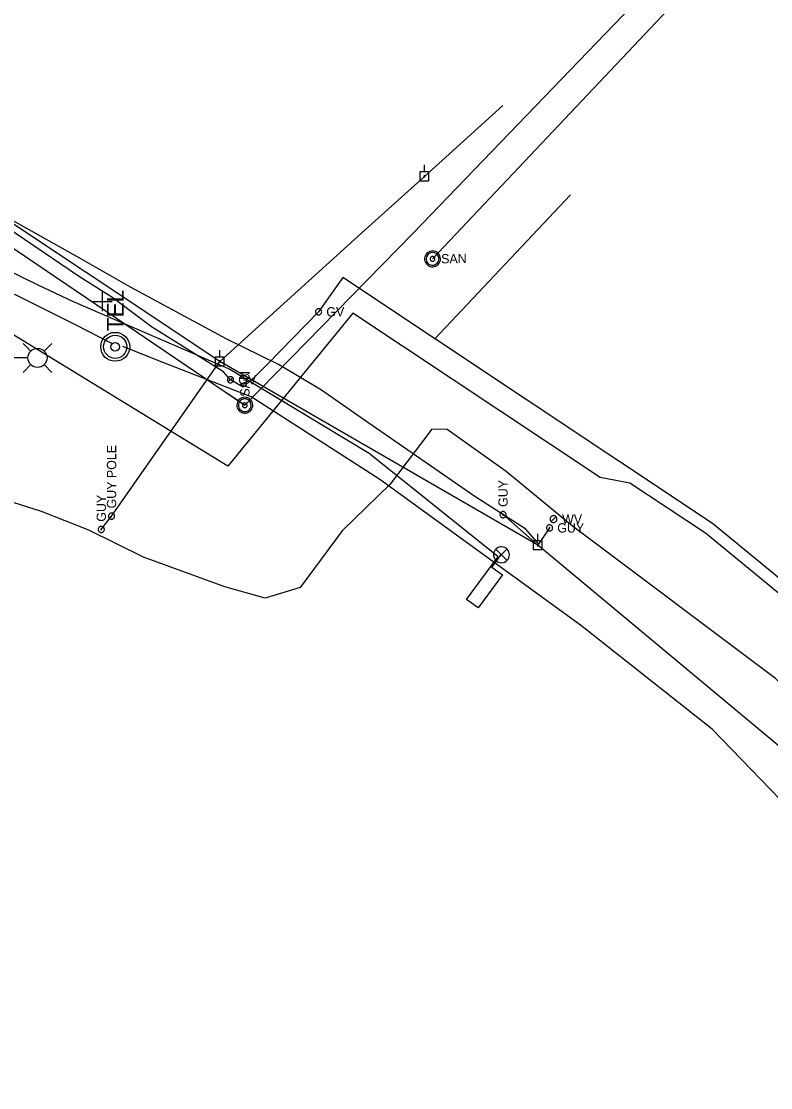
# Model space of a CAD drawing. Extents: x 596028 to 606371, y 330010 to 403088.
# Drawn here: x 602848.9 to 603159.6, y 353253 to 353695.4 of the extents above; entities that cross this region are included whole.
import ezdxf

# ---------------------------------------------------------------- set-up
doc = ezdxf.new("R2010")
doc.units = 0
for name, color, linetype in [('E_LTG', 7, 'Continuous'), ('E_SIG', 7, 'Continuous'), ('E_UTL_EGuyPole', 7, 'Continuous'), ('E_UTL_EGuyWire', 7, 'Continuous'), ('E_UTL_EPowerPole', 7, 'Continuous'), ('E_UTL_FO_UG_MWFN', 7, 'Continuous'), ('E_UTL_G', 7, 'Continuous'), ('E_UTL_G_UG', 7, 'Continuous'), ('E_UTL_Loop_UG', 7, 'Continuous'), ('E_UTL_Overhead', 7, 'Continuous'), ('E_UTL_SAN_MH', 7, 'Continuous'), ('E_UTL_SAN_UG', 7, 'Continuous'), ('E_UTL_SAN_UG_MMSD', 7, 'Continuous'), ('E_UTL_T_MH', 7, 'Continuous'), ('E_UTL_T_UG', 7, 'Continuous'), ('E_UTL_W', 7, 'Continuous'), ('E_UTL_W_UG', 7, 'Continuous')]:
    doc.layers.add(name, color=color, linetype=linetype)

msp = doc.modelspace()

# ---------------------------------------------------------------- linework, layer by layer
at = {"layer": 'E_LTG'}
for points in [[(602852.84, 353558.54), (602849.61, 353561.77)], [(602858.38, 353558.54), (602861.61, 353561.77)], [(602851.59, 353555.77), (602838.54, 353555.77)], [(602852.84, 353553), (602849.61, 353549.77)], [(602858.38, 353553), (602861.61, 353549.77)]]:
    msp.add_lwpolyline(points, dxfattribs=at)
msp.add_circle((602855.61, 353555.77), 3.96, dxfattribs=at)
at = {"layer": 'E_SIG'}
msp.add_line((602993.08, 353516.29), (603046.56, 353473.35), dxfattribs=at)
for points in [[(602842.18, 353592.74), (602855.51, 353586.22), (602870.41, 353579.21), (602935.32, 353551.14), (602993.08, 353516.29)], [(603051.27, 353474.09), (603051.21, 353474.72), (603051.03, 353475.32), (603050.75, 353475.88), (603050.36, 353476.37), (603049.88, 353476.78), (603049.34, 353477.09), (603048.75, 353477.3), (603048.13, 353477.39), (603047.5, 353477.36), (603046.89, 353477.21), (603046.32, 353476.95), (603045.81, 353476.59), (603045.37, 353476.13), (603045.04, 353475.6), (603044.8, 353475.02), (603044.68, 353474.4), (603044.68, 353473.78), (603044.8, 353473.16), (603045.04, 353472.58), (603045.37, 353472.05), (603045.81, 353471.6), (603046.32, 353471.23), (603046.89, 353470.97), (603047.5, 353470.82), (603048.13, 353470.79), (603048.75, 353470.88), (603049.34, 353471.09), (603049.88, 353471.4), (603050.36, 353471.81), (603050.75, 353472.31), (603051.03, 353472.86), (603051.21, 353473.47), (603051.27, 353474.09)], [(603050.23, 353476.43), (603045.62, 353471.77)], [(603045.62, 353476.38), (603050.27, 353471.73)], [(603047.72, 353474.26), (603043.62, 353468.74)]]:
    msp.add_lwpolyline(points, dxfattribs=at)
at = {"layer": 'E_UTL_EGuyPole'}
for points in [[(602886.3, 353491.38), (602886.06, 353491.36), (602885.83, 353491.29), (602885.61, 353491.18), (602885.42, 353491.03), (602885.26, 353490.84), (602885.14, 353490.63), (602885.06, 353490.4), (602885.02, 353490.16), (602885.03, 353489.92), (602885.09, 353489.68), (602885.19, 353489.46), (602885.33, 353489.26), (602885.51, 353489.09), (602885.72, 353488.96), (602885.94, 353488.87), (602886.18, 353488.82), (602886.43, 353488.82), (602886.67, 353488.87), (602886.89, 353488.96), (602887.1, 353489.09), (602887.27, 353489.26), (602887.42, 353489.46), (602887.52, 353489.68), (602887.57, 353489.92), (602887.59, 353490.16), (602887.55, 353490.4), (602887.47, 353490.63), (602887.35, 353490.84), (602887.19, 353491.03), (602887, 353491.18), (602886.78, 353491.29), (602886.55, 353491.36), (602886.3, 353491.38)], [(602886.3, 353490.26), (602886.27, 353490.26), (602886.24, 353490.25), (602886.22, 353490.23), (602886.19, 353490.22), (602886.17, 353490.19), (602886.16, 353490.17), (602886.15, 353490.14), (602886.14, 353490.11), (602886.15, 353490.08), (602886.15, 353490.05), (602886.17, 353490.02), (602886.18, 353489.99), (602886.21, 353489.97), (602886.23, 353489.96), (602886.26, 353489.95), (602886.29, 353489.94), (602886.32, 353489.94), (602886.35, 353489.95), (602886.38, 353489.96), (602886.4, 353489.97), (602886.43, 353489.99), (602886.44, 353490.02), (602886.46, 353490.05), (602886.46, 353490.08), (602886.46, 353490.11), (602886.46, 353490.14), (602886.45, 353490.17), (602886.43, 353490.19), (602886.41, 353490.22), (602886.39, 353490.23), (602886.36, 353490.25), (602886.33, 353490.26), (602886.3, 353490.26)]]:
    msp.add_lwpolyline(points, dxfattribs=at)
at = {"layer": 'E_UTL_EGuyWire'}
for p, q in [((602886.3, 353490.1), (602931.19, 353554.28)), ((602882.05, 353484.6), (602886.3, 353490.1)), ((603063.01, 353478.09), (603048.61, 353490.74)), ((603067.88, 353485.24), (603063.01, 353478.09))]:
    msp.add_line(p, q, dxfattribs=at)
for points in [[(603048.61, 353492.02), (603048.37, 353492), (603048.13, 353491.93), (603047.92, 353491.82), (603047.73, 353491.67), (603047.57, 353491.49), (603047.44, 353491.27), (603047.36, 353491.04), (603047.33, 353490.8), (603047.34, 353490.56), (603047.4, 353490.32), (603047.5, 353490.1), (603047.64, 353489.9), (603047.82, 353489.73), (603048.02, 353489.6), (603048.25, 353489.51), (603048.49, 353489.46), (603048.73, 353489.46), (603048.97, 353489.51), (603049.2, 353489.6), (603049.4, 353489.73), (603049.58, 353489.9), (603049.72, 353490.1), (603049.82, 353490.32), (603049.88, 353490.56), (603049.89, 353490.8), (603049.86, 353491.04), (603049.78, 353491.27), (603049.66, 353491.49), (603049.5, 353491.67), (603049.3, 353491.82), (603049.09, 353491.93), (603048.85, 353492), (603048.61, 353492.02)], [(603048.61, 353490.9), (603048.58, 353490.9), (603048.55, 353490.89), (603048.52, 353490.88), (603048.5, 353490.86), (603048.48, 353490.83), (603048.46, 353490.81), (603048.46, 353490.78), (603048.45, 353490.75), (603048.45, 353490.72), (603048.46, 353490.69), (603048.47, 353490.66), (603048.49, 353490.64), (603048.51, 353490.61), (603048.54, 353490.6), (603048.57, 353490.59), (603048.6, 353490.58), (603048.63, 353490.58), (603048.66, 353490.59), (603048.68, 353490.6), (603048.71, 353490.61), (603048.73, 353490.64), (603048.75, 353490.66), (603048.76, 353490.69), (603048.77, 353490.72), (603048.77, 353490.75), (603048.77, 353490.78), (603048.76, 353490.81), (603048.74, 353490.83), (603048.72, 353490.86), (603048.7, 353490.88), (603048.67, 353490.89), (603048.64, 353490.9), (603048.61, 353490.9)], [(602882.05, 353485.88), (602881.81, 353485.86), (602881.58, 353485.79), (602881.36, 353485.68), (602881.17, 353485.53), (602881.01, 353485.34), (602880.89, 353485.13), (602880.81, 353484.9), (602880.77, 353484.66), (602880.78, 353484.42), (602880.84, 353484.18), (602880.94, 353483.96), (602881.08, 353483.76), (602881.26, 353483.59), (602881.47, 353483.46), (602881.69, 353483.37), (602881.93, 353483.32), (602882.18, 353483.32), (602882.42, 353483.37), (602882.64, 353483.46), (602882.85, 353483.59), (602883.02, 353483.76), (602883.17, 353483.96), (602883.27, 353484.18), (602883.32, 353484.42), (602883.34, 353484.66), (602883.3, 353484.9), (602883.22, 353485.13), (602883.1, 353485.34), (602882.94, 353485.53), (602882.75, 353485.68), (602882.53, 353485.79), (602882.3, 353485.86), (602882.05, 353485.88)], [(602882.05, 353484.76), (602882.02, 353484.76), (602881.99, 353484.75), (602881.97, 353484.73), (602881.94, 353484.72), (602881.92, 353484.69), (602881.91, 353484.67), (602881.9, 353484.64), (602881.89, 353484.61), (602881.9, 353484.58), (602881.9, 353484.55), (602881.92, 353484.52), (602881.93, 353484.49), (602881.96, 353484.47), (602881.98, 353484.46), (602882.01, 353484.45), (602882.04, 353484.44), (602882.07, 353484.44), (602882.1, 353484.45), (602882.13, 353484.46), (602882.15, 353484.47), (602882.18, 353484.49), (602882.19, 353484.52), (602882.21, 353484.55), (602882.21, 353484.58), (602882.21, 353484.61), (602882.21, 353484.64), (602882.2, 353484.67), (602882.18, 353484.69), (602882.16, 353484.72), (602882.14, 353484.73), (602882.11, 353484.75), (602882.08, 353484.76), (602882.05, 353484.76)], [(603069.16, 353485.24), (603069.14, 353485.48), (603069.07, 353485.72), (603068.96, 353485.93), (603068.81, 353486.13), (603068.62, 353486.29), (603068.41, 353486.41), (603068.18, 353486.49), (603067.94, 353486.52), (603067.7, 353486.51), (603067.46, 353486.45), (603067.24, 353486.35), (603067.04, 353486.21), (603066.87, 353486.03), (603066.74, 353485.83), (603066.65, 353485.6), (603066.6, 353485.36), (603066.6, 353485.12), (603066.65, 353484.88), (603066.74, 353484.65), (603066.87, 353484.45), (603067.04, 353484.27), (603067.24, 353484.13), (603067.46, 353484.03), (603067.7, 353483.97), (603067.94, 353483.96), (603068.18, 353483.99), (603068.41, 353484.07), (603068.62, 353484.19), (603068.81, 353484.35), (603068.96, 353484.55), (603069.07, 353484.76), (603069.14, 353485), (603069.16, 353485.24)], [(603068.04, 353485.24), (603068.04, 353485.27), (603068.03, 353485.3), (603068.01, 353485.33), (603067.99, 353485.35), (603067.97, 353485.37), (603067.95, 353485.39), (603067.92, 353485.4), (603067.89, 353485.4), (603067.86, 353485.4), (603067.83, 353485.39), (603067.8, 353485.38), (603067.77, 353485.36), (603067.75, 353485.34), (603067.74, 353485.31), (603067.72, 353485.29), (603067.72, 353485.26), (603067.72, 353485.22), (603067.72, 353485.19), (603067.74, 353485.17), (603067.75, 353485.14), (603067.77, 353485.12), (603067.8, 353485.1), (603067.83, 353485.09), (603067.86, 353485.08), (603067.89, 353485.08), (603067.92, 353485.08), (603067.95, 353485.09), (603067.97, 353485.11), (603067.99, 353485.13), (603068.01, 353485.15), (603068.03, 353485.18), (603068.04, 353485.21), (603068.04, 353485.24)]]:
    msp.add_lwpolyline(points, dxfattribs=at)
at = {"layer": 'E_UTL_EPowerPole'}
for points in [[(603015.99, 353632.9), (603015.99, 353635.81)], [(603017.84, 353632.9), (603014.15, 353632.9)], [(603014.15, 353632.9), (603014.15, 353629.21)], [(603016.26, 353631.06), (603016.26, 353631.1), (603016.25, 353631.15), (603016.22, 353631.19), (603016.2, 353631.22), (603016.16, 353631.25), (603016.12, 353631.27), (603016.08, 353631.29), (603016.04, 353631.3), (603015.99, 353631.29), (603015.95, 353631.28), (603015.9, 353631.26), (603015.87, 353631.24), (603015.84, 353631.2), (603015.81, 353631.17), (603015.8, 353631.12), (603015.79, 353631.08), (603015.79, 353631.03), (603015.8, 353630.99), (603015.81, 353630.95), (603015.84, 353630.91), (603015.87, 353630.88), (603015.9, 353630.85), (603015.95, 353630.83), (603015.99, 353630.82), (603016.04, 353630.82), (603016.08, 353630.83), (603016.12, 353630.84), (603016.16, 353630.86), (603016.2, 353630.89), (603016.22, 353630.93), (603016.25, 353630.97), (603016.26, 353631.01), (603016.26, 353631.06)], [(603017.84, 353629.21), (603017.84, 353632.9)], [(603014.15, 353629.21), (603017.84, 353629.21)], [(602931.16, 353556.12), (602931.16, 353559.03)], [(602933, 353556.12), (602929.32, 353556.12)], [(602929.32, 353556.12), (602929.32, 353552.43)], [(602931.43, 353554.28), (602931.43, 353554.32), (602931.41, 353554.37), (602931.39, 353554.41), (602931.36, 353554.44), (602931.33, 353554.47), (602931.29, 353554.5), (602931.25, 353554.51), (602931.2, 353554.52), (602931.16, 353554.52), (602931.11, 353554.51), (602931.07, 353554.49), (602931.04, 353554.46), (602931, 353554.43), (602930.98, 353554.39), (602930.96, 353554.35), (602930.95, 353554.3), (602930.95, 353554.26), (602930.96, 353554.21), (602930.98, 353554.17), (602931, 353554.13), (602931.04, 353554.1), (602931.07, 353554.07), (602931.11, 353554.05), (602931.16, 353554.04), (602931.2, 353554.04), (602931.25, 353554.05), (602931.29, 353554.06), (602931.33, 353554.09), (602931.36, 353554.12), (602931.39, 353554.15), (602931.41, 353554.19), (602931.43, 353554.23), (602931.43, 353554.28)], [(602933, 353552.43), (602933, 353556.12)], [(602929.32, 353552.43), (602933, 353552.43)], [(603064.83, 353479.93), (603061.14, 353479.93)], [(603061.14, 353479.93), (603061.14, 353476.24)], [(603062.98, 353479.93), (603062.98, 353482.84)], [(603064.83, 353476.24), (603064.83, 353479.93)], [(603061.14, 353476.24), (603064.83, 353476.24)], [(603063.25, 353478.09), (603063.25, 353478.13), (603063.24, 353478.18), (603063.21, 353478.22), (603063.19, 353478.25), (603063.15, 353478.28), (603063.11, 353478.31), (603063.07, 353478.32), (603063.03, 353478.33), (603062.98, 353478.32), (603062.94, 353478.31), (603062.89, 353478.3), (603062.86, 353478.27), (603062.83, 353478.24), (603062.8, 353478.2), (603062.79, 353478.16), (603062.78, 353478.11), (603062.78, 353478.07), (603062.79, 353478.02), (603062.8, 353477.98), (603062.83, 353477.94), (603062.86, 353477.91), (603062.89, 353477.88), (603062.94, 353477.86), (603062.98, 353477.85), (603063.03, 353477.85), (603063.07, 353477.86), (603063.11, 353477.87), (603063.15, 353477.89), (603063.19, 353477.92), (603063.21, 353477.96), (603063.24, 353478), (603063.25, 353478.04), (603063.25, 353478.09)]]:
    msp.add_lwpolyline(points, dxfattribs=at)
at = {"layer": 'E_UTL_FO_UG_MWFN'}
msp.add_lwpolyline([(603063.53, 353478.41), (603058.11, 353484.67), (603036.86, 353498.31), (602992.51, 353528.91), (602973.3, 353542.44), (602955.56, 353552.99), (602934.07, 353563.59), (602894.19, 353585.14), (602873.79, 353596.69), (602845.47, 353612.69), (602810.5, 353637.08), (602765.11, 353666.55)], dxfattribs=at)
at = {"layer": 'E_UTL_G'}
for points in [[(602973.43, 353574.89), (602973.41, 353575.13), (602973.34, 353575.37), (602973.23, 353575.58), (602973.08, 353575.78), (602972.89, 353575.94), (602972.68, 353576.06), (602972.45, 353576.14), (602972.21, 353576.17), (602971.97, 353576.16), (602971.73, 353576.1), (602971.51, 353576), (602971.31, 353575.86), (602971.14, 353575.68), (602971.01, 353575.48), (602970.92, 353575.25), (602970.87, 353575.01), (602970.87, 353574.77), (602970.92, 353574.53), (602971.01, 353574.3), (602971.14, 353574.1), (602971.31, 353573.92), (602971.51, 353573.78), (602971.73, 353573.68), (602971.97, 353573.62), (602972.21, 353573.61), (602972.45, 353573.64), (602972.68, 353573.72), (602972.89, 353573.84), (602973.08, 353574), (602973.23, 353574.2), (602973.34, 353574.41), (602973.41, 353574.65), (602973.43, 353574.89)], [(602971.24, 353573.98), (602973.06, 353575.8)], [(602936.91, 353546.69), (602936.89, 353546.93), (602936.82, 353547.17), (602936.71, 353547.38), (602936.56, 353547.58), (602936.37, 353547.74), (602936.16, 353547.86), (602935.93, 353547.94), (602935.69, 353547.97), (602935.45, 353547.96), (602935.21, 353547.9), (602934.99, 353547.8), (602934.79, 353547.66), (602934.62, 353547.48), (602934.49, 353547.28), (602934.4, 353547.05), (602934.35, 353546.81), (602934.35, 353546.57), (602934.4, 353546.33), (602934.49, 353546.1), (602934.62, 353545.9), (602934.79, 353545.72), (602934.99, 353545.58), (602935.21, 353545.48), (602935.45, 353545.42), (602935.69, 353545.41), (602935.93, 353545.44), (602936.16, 353545.52), (602936.37, 353545.65), (602936.56, 353545.81), (602936.71, 353546), (602936.82, 353546.21), (602936.89, 353546.45), (602936.91, 353546.69)], [(602934.72, 353545.78), (602936.54, 353547.6)]]:
    msp.add_lwpolyline(points, dxfattribs=at)
at = {"layer": 'E_UTL_G_UG'}
for p, q in [((602873.06, 353589.33), (602733.76, 353683.78)), ((603020.38, 353563.7), (603076.59, 353623.45))]:
    msp.add_line(p, q, dxfattribs=at)
for points in [[(602986.31, 353574.37), (602934.58, 353510.81), (602663.79, 353676.69)], [(602972.15, 353574.89), (602951.12, 353553.29), (602945.94, 353548.23), (602940.87, 353543.66), (602935.63, 353546.69), (602932.68, 353549.96), (602902.83, 353568.65), (602886.78, 353580.7), (602873.06, 353589.33)], [(603353.21, 353265.76), (603285.29, 353338.27), (603184.09, 353447.16), (603135.48, 353487.06), (602982.16, 353589.15), (602972.15, 353574.89)], [(603101.24, 353503.85), (603088.85, 353506.1), (602986.31, 353574.37)], [(603349.56, 353262.35), (603281.63, 353334.86), (603180.66, 353443.5), (603132.5, 353483.04), (603101.24, 353503.85)]]:
    msp.add_lwpolyline(points, dxfattribs=at)
at = {"layer": 'E_UTL_Loop_UG'}
for points in [[(603046.56, 353473.35), (603045.76, 353472.42), (603043.46, 353469.26)], [(603043.48, 353469.29), (603048.33, 353465.76), (603038.32, 353452.02), (603033.47, 353455.55), (603043.48, 353469.29)]]:
    msp.add_lwpolyline(points, dxfattribs=at)
at = {"layer": 'E_UTL_Overhead'}
for p, q in [((603016.02, 353631.06), (603048.53, 353660.48)), ((602991.48, 353608.84), (603016.02, 353631.06)), ((602931.19, 353554.28), (602991.48, 353608.84))]:
    msp.add_line(p, q, dxfattribs=at)
for points in [[(602931.16, 353554.23), (602765.19, 353664.71), (602714.7, 353730.52), (602664.33, 353794.06), (602564.68, 353944.62)], [(603581.5, 352940.57), (603482.14, 353049.83), (603383.7, 353163.5), (603284.15, 353277.69), (603178.25, 353381.93), (603063.01, 353478.09), (602931.19, 353554.28)]]:
    msp.add_lwpolyline(points, dxfattribs=at)
at = {"layer": 'E_UTL_SAN_MH'}
for points in [[(603022.68, 353596.89), (603022.61, 353597.52), (603022.42, 353598.12), (603022.12, 353598.67), (603021.73, 353599.16), (603021.25, 353599.56), (603020.7, 353599.86), (603020.1, 353600.06), (603019.48, 353600.14), (603018.86, 353600.1), (603018.25, 353599.94), (603017.68, 353599.67), (603017.18, 353599.3), (603016.75, 353598.84), (603016.42, 353598.31), (603016.2, 353597.72), (603016.09, 353597.1), (603016.1, 353596.47), (603016.23, 353595.86), (603016.47, 353595.28), (603016.82, 353594.76), (603017.26, 353594.31), (603017.77, 353593.96), (603018.35, 353593.71), (603018.96, 353593.57), (603019.59, 353593.55), (603020.21, 353593.65), (603020.8, 353593.86), (603021.33, 353594.18), (603021.8, 353594.6), (603022.18, 353595.1), (603022.46, 353595.66), (603022.63, 353596.27), (603022.68, 353596.89)], [(603022.02, 353596.88), (603021.96, 353597.38), (603021.81, 353597.86), (603021.57, 353598.3), (603021.26, 353598.69), (603020.87, 353599.02), (603020.44, 353599.26), (603019.96, 353599.42), (603019.46, 353599.48), (603018.96, 353599.45), (603018.47, 353599.32), (603018.02, 353599.11), (603017.62, 353598.81), (603017.28, 353598.44), (603017.01, 353598.01), (603016.83, 353597.54), (603016.75, 353597.05), (603016.75, 353596.55), (603016.86, 353596.06), (603017.05, 353595.59), (603017.33, 353595.18), (603017.68, 353594.82), (603018.09, 353594.53), (603018.55, 353594.33), (603019.04, 353594.22), (603019.54, 353594.21), (603020.04, 353594.29), (603020.51, 353594.46), (603020.94, 353594.72), (603021.32, 353595.05), (603021.62, 353595.45), (603021.84, 353595.9), (603021.98, 353596.38), (603022.02, 353596.88)], [(603020.37, 353596.86), (603020.35, 353597.04), (603020.29, 353597.22), (603020.2, 353597.39), (603020.08, 353597.54), (603019.94, 353597.66), (603019.77, 353597.75), (603019.6, 353597.81), (603019.41, 353597.83), (603019.22, 353597.82), (603019.04, 353597.77), (603018.87, 353597.69), (603018.72, 353597.58), (603018.59, 353597.44), (603018.49, 353597.28), (603018.42, 353597.1), (603018.39, 353596.92), (603018.39, 353596.73), (603018.43, 353596.55), (603018.5, 353596.37), (603018.61, 353596.22), (603018.74, 353596.08), (603018.9, 353595.98), (603019.07, 353595.9), (603019.25, 353595.86), (603019.44, 353595.85), (603019.63, 353595.88), (603019.8, 353595.95), (603019.96, 353596.04), (603020.1, 353596.17), (603020.22, 353596.32), (603020.3, 353596.49), (603020.35, 353596.67), (603020.37, 353596.86)], [(602941.55, 353539.42), (602940.93, 353539.36), (602940.33, 353539.19), (602939.77, 353538.9), (602939.27, 353538.51), (602938.86, 353538.04), (602938.55, 353537.49), (602938.34, 353536.9), (602938.26, 353536.28), (602938.29, 353535.65), (602938.43, 353535.04), (602938.69, 353534.47), (602939.06, 353533.96), (602939.51, 353533.53), (602940.04, 353533.19), (602940.62, 353532.96), (602941.24, 353532.84), (602941.87, 353532.84), (602942.48, 353532.96), (602943.06, 353533.19), (602943.59, 353533.53), (602944.05, 353533.96), (602944.41, 353534.47), (602944.67, 353535.04), (602944.82, 353535.65), (602944.85, 353536.28), (602944.76, 353536.9), (602944.55, 353537.49), (602944.24, 353538.04), (602943.83, 353538.51), (602943.34, 353538.9), (602942.78, 353539.19), (602942.18, 353539.36), (602941.55, 353539.42)], [(602941.55, 353538.76), (602941.05, 353538.72), (602940.57, 353538.57), (602940.12, 353538.34), (602939.73, 353538.03), (602939.4, 353537.65), (602939.15, 353537.22), (602938.99, 353536.75), (602938.91, 353536.25), (602938.94, 353535.75), (602939.06, 353535.26), (602939.27, 353534.8), (602939.56, 353534.39), (602939.92, 353534.05), (602940.34, 353533.78), (602940.81, 353533.59), (602941.3, 353533.5), (602941.8, 353533.5), (602942.3, 353533.59), (602942.76, 353533.78), (602943.18, 353534.05), (602943.55, 353534.39), (602943.84, 353534.8), (602944.05, 353535.26), (602944.17, 353535.75), (602944.19, 353536.25), (602944.12, 353536.75), (602943.95, 353537.22), (602943.7, 353537.65), (602943.37, 353538.03), (602942.98, 353538.34), (602942.53, 353538.57), (602942.05, 353538.72), (602941.55, 353538.76)], [(602941.55, 353537.11), (602941.36, 353537.1), (602941.18, 353537.04), (602941.02, 353536.96), (602940.87, 353536.84), (602940.75, 353536.7), (602940.65, 353536.53), (602940.59, 353536.36), (602940.56, 353536.17), (602940.57, 353535.98), (602940.62, 353535.8), (602940.69, 353535.63), (602940.8, 353535.48), (602940.94, 353535.35), (602941.1, 353535.24), (602941.27, 353535.17), (602941.46, 353535.14), (602941.65, 353535.14), (602941.83, 353535.17), (602942.01, 353535.24), (602942.16, 353535.35), (602942.3, 353535.48), (602942.41, 353535.63), (602942.49, 353535.8), (602942.53, 353535.98), (602942.54, 353536.17), (602942.51, 353536.36), (602942.45, 353536.53), (602942.36, 353536.7), (602942.24, 353536.84), (602942.09, 353536.96), (602941.92, 353537.04), (602941.74, 353537.1), (602941.55, 353537.11)]]:
    msp.add_lwpolyline(points, dxfattribs=at)
at = {"layer": 'E_UTL_SAN_UG'}
for p, q in [((603019.38, 353596.84), (603154.71, 353740.3)), ((602941.55, 353536.12), (602934.5, 353540.91))]:
    msp.add_line(p, q, dxfattribs=at)
for points in [[(602882.61, 353575.17), (602882.61, 353583.17)], [(602878.61, 353579.17), (602886.61, 353579.17)]]:
    msp.add_lwpolyline(points, dxfattribs=at)
at = {"layer": 'E_UTL_SAN_UG_MMSD'}
for p, q in [((603011.37, 353607.46), (603271.93, 353878.52)), ((602717.07, 353688.47), (602941.55, 353536.12))]:
    msp.add_line(p, q, dxfattribs=at)
msp.add_lwpolyline([(602941.55, 353536.12), (603011.37, 353607.46)], dxfattribs=at)
at = {"layer": 'E_UTL_T_MH'}
for radius in [6, 4.8, 1.8]:
    msp.add_circle((602887.83, 353560.36), radius, dxfattribs=at)
at = {"layer": 'E_UTL_T_UG'}
for points in [[(602886.44, 353561.75), (602871.39, 353569.45), (602821.29, 353594.39), (602751.82, 353638.19)], [(603392.35, 353127.88), (603320.04, 353207), (603274.34, 353258.22), (603203.65, 353330.96), (603135.34, 353401.77), (603080.7, 353444.83), (602997.56, 353505.26), (602944.17, 353539.68), (602907.96, 353553.76), (602891.02, 353560.55)]]:
    msp.add_lwpolyline(points, dxfattribs=at)
at = {"layer": 'E_UTL_W'}
for points in [[(603070.94, 353488.9), (603070.92, 353489.17), (603070.84, 353489.43), (603070.72, 353489.67), (603070.55, 353489.88), (603070.34, 353490.06), (603070.11, 353490.19), (603069.85, 353490.28), (603069.58, 353490.32), (603069.31, 353490.31), (603069.05, 353490.24), (603068.8, 353490.13), (603068.58, 353489.97), (603068.4, 353489.78), (603068.25, 353489.55), (603068.15, 353489.3), (603068.1, 353489.03), (603068.1, 353488.76), (603068.15, 353488.49), (603068.25, 353488.24), (603068.4, 353488.01), (603068.58, 353487.82), (603068.8, 353487.66), (603069.05, 353487.55), (603069.31, 353487.48), (603069.58, 353487.47), (603069.85, 353487.51), (603070.11, 353487.6), (603070.34, 353487.73), (603070.55, 353487.91), (603070.72, 353488.12), (603070.84, 353488.37), (603070.92, 353488.63), (603070.94, 353488.9)], [(603068.51, 353487.89), (603070.52, 353489.9)]]:
    msp.add_lwpolyline(points, dxfattribs=at)
at = {"layer": 'E_UTL_W_UG'}
for points in [[(603077.46, 353485.94), (603049.92, 353508.68), (603025.5, 353526.1), (603019.06, 353526.24), (603008.75, 353512.49), (603001.85, 353503.45), (602981.88, 353483.97), (602964.45, 353460.54), (602950.03, 353456.12), (602933.31, 353460.73), (602899.57, 353473.11), (602876.93, 353484.29), (602857.28, 353492.06), (602842.93, 353496.63), (602838.25, 353497.3), (602831.67, 353499.32), (602793.39, 353511.5), (602759.5, 353520.14), (602739.89, 353524.88), (602711.93, 353534.51), (602691.17, 353540.83), (602643.19, 353555.03)], [(603326.99, 353256.45), (603161.59, 353422.75), (603077.46, 353485.94)]]:
    msp.add_lwpolyline(points, dxfattribs=at)

# ---------------------------------------------------------------- texts
at = {"layer": 'E_UTL_EGuyPole'}
msp.add_text('GUY POLE', height=3.85, rotation=90, dxfattribs=at).set_placement((602888.23, 353493.31))
at = {"layer": 'E_UTL_EGuyWire'}
for p in [(603050.54, 353493.95), (602883.98, 353487.81)]:
    msp.add_text('GUY', height=3.85, rotation=90, dxfattribs=at).set_placement(p)
msp.add_text('GUY', height=3.85, dxfattribs=at).set_placement((603071.09, 353483.32))
at = {"layer": 'E_UTL_G'}
for p in [(602975.36, 353572.96), (602938.84, 353544.77)]:
    msp.add_text('GV', height=3.85, dxfattribs=at).set_placement(p)
at = {"layer": 'E_UTL_SAN_MH'}
for rotation, p in [(0.9148, (603022.97, 353594.95)), (90, (602943.5, 353539.69))]:
    msp.add_text('SAN', height=3.849, rotation=rotation, dxfattribs=at).set_placement(p)
at = {"layer": 'E_UTL_T_MH'}
msp.add_text('TEL', height=6.998, rotation=90, dxfattribs=at).set_placement((602891.37, 353566.84))
at = {"layer": 'E_UTL_W'}
msp.add_text('WV', height=3.85, dxfattribs=at).set_placement((603073.08, 353486.97))

doc.saveas('drawing.dxf')
